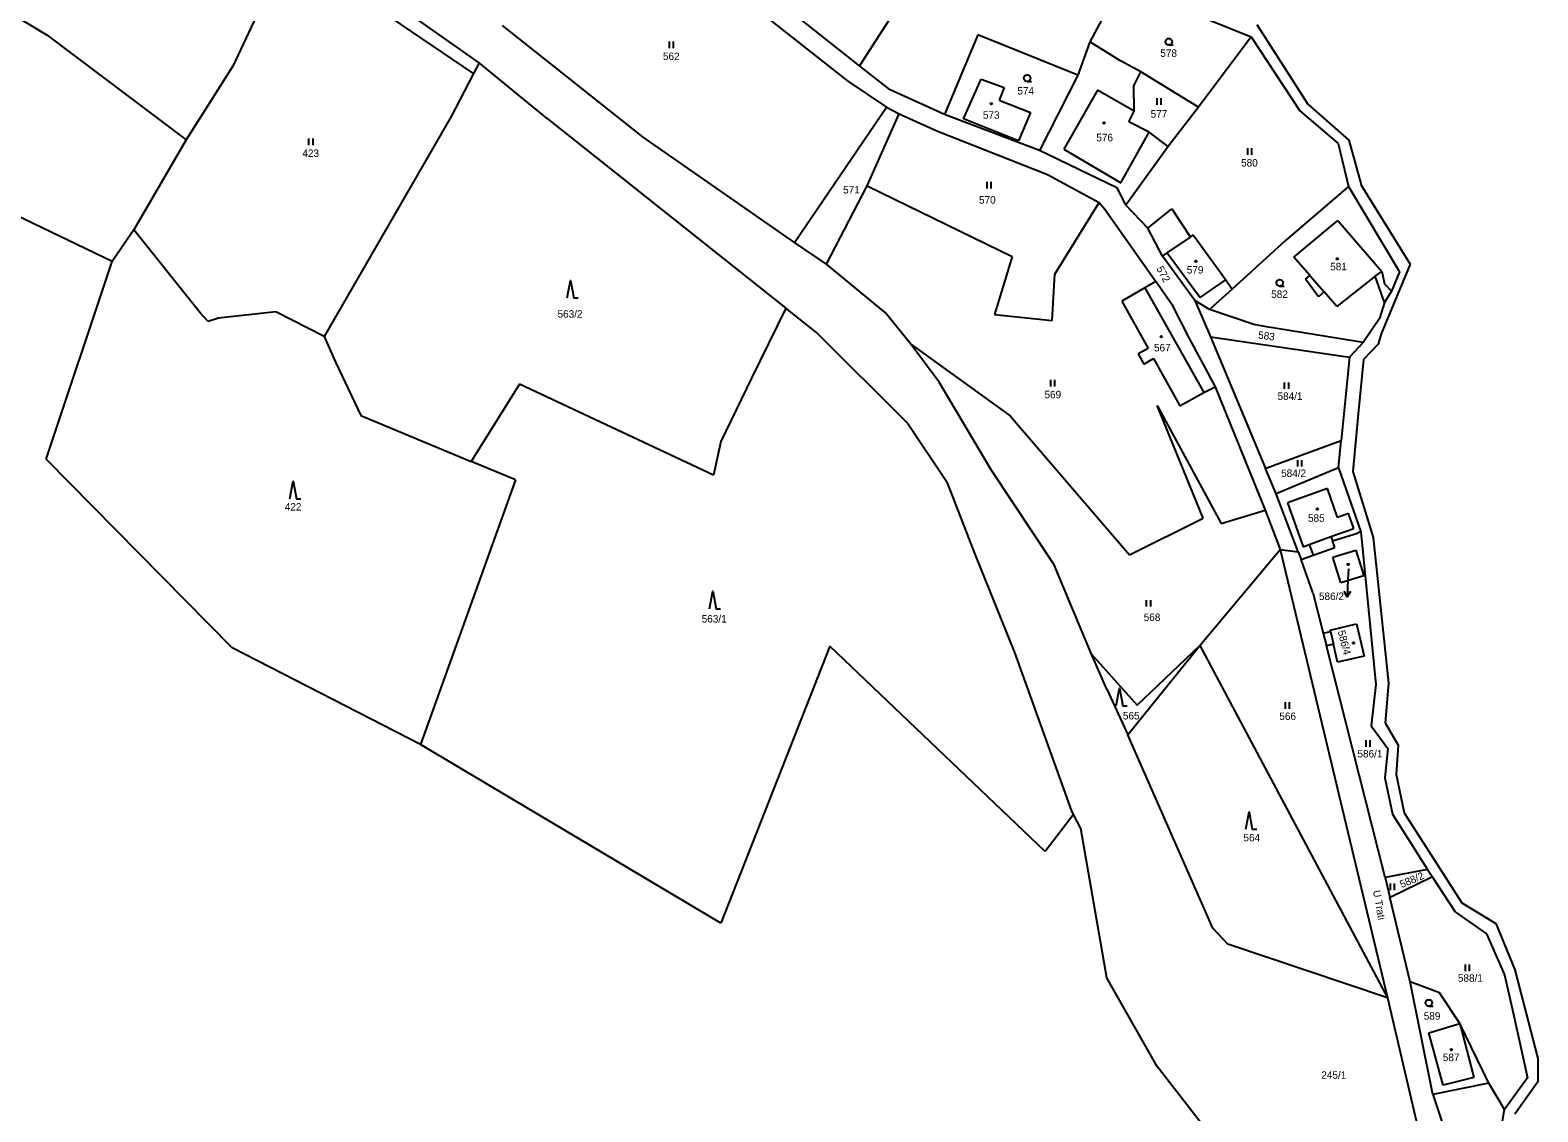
# Model space of a CAD drawing. Extents: x -670359 to -668019, y -978807 to -976674.
# Drawn here: x -668397.5 to -668054.3, y -977118.7 to -976872.6 of the extents above; entities that cross this region are included whole.
import ezdxf

# ---------------------------------------------------------------- set-up
doc = ezdxf.new("R2010")
doc.units = 0
for name, color, linetype in [('Hranice kat_území', 7, 'Continuous'), ('Hranice parcel', 7, 'Continuous'), ('Parcelní čísla', 7, 'Continuous'), ('Pop  PČ popisy', 7, 'Continuous'), ('Vnitřní kresba', 7, 'Continuous'), ('Značky budov', 7, 'Continuous'), ('Značky kultur', 7, 'Continuous')]:
    doc.layers.add(name, color=color, linetype=linetype)

msp = doc.modelspace()

# ---------------------------------------------------------------- linework, layer by layer
at = {"layer": 'Hranice kat_území'}
for points in [[(-668118.31, -976871.28), (-668106.7, -976889.43)], [(-668106.7, -976889.43), (-668097.38, -976897.61)], [(-668097.38, -976897.61), (-668094.62, -976907.44)], [(-668094.62, -976907.44), (-668094.51, -976907.84)], [(-668094.51, -976907.84), (-668083.41, -976925.8)], [(-668083.41, -976925.8), (-668090.01, -976941.64)], [(-668090.68, -976944.04), (-668094.01, -976947.5)], [(-668090.01, -976941.64), (-668090.68, -976944.04)], [(-668094.01, -976947.5), (-668095.21, -976959.84)], [(-668095.21, -976959.84), (-668096.48, -976972.99)], [(-668096.48, -976972.99), (-668091.81, -976988.02)], [(-668091.81, -976988.02), (-668088.35, -977021.12)], [(-668088.35, -977021.12), (-668089.07, -977030.21)], [(-668089.07, -977030.21), (-668086.11, -977035.28)], [(-668086.11, -977035.28), (-668086.61, -977041.93)], [(-668086.61, -977041.93), (-668084.79, -977050.67)], [(-668084.79, -977050.67), (-668071.65, -977071.15)], [(-668071.65, -977071.15), (-668063.91, -977075.8)], [(-668063.91, -977075.8), (-668059.56, -977086.35)], [(-668059.56, -977086.35), (-668054.36, -977106.58)], [(-668054.36, -977106.58), (-668054.33, -977111.87)], [(-668054.33, -977111.87), (-668059.6, -977119.25)]]:
    msp.add_lwpolyline(points, dxfattribs=at)
at = {"layer": 'Hranice parcel'}
for points in [[(-668182.88, -976840.49), (-668208.77, -976880.71)], [(-668255.57, -976849.35), (-668211.38, -976884.21)], [(-668296.59, -976882.46), (-668338.97, -976853.68)], [(-668295.33, -976879.99), (-668327.45, -976857.34)], [(-668208.77, -976880.71), (-668236.32, -976858.8)], [(-668148.6, -976860.72), (-668156.29, -976875.26)], [(-668344.16, -976865.34), (-668351.37, -976880.76)], [(-668402.03, -976868.63), (-668393.67, -976873.69)], [(-668138.39, -976866.51), (-668119.61, -976874.06)], [(-668258.01, -976896.92), (-668290.02, -976871.49)], [(-668393.67, -976873.69), (-668361.98, -976897.5)], [(-668181.83, -976873.65), (-668189.39, -976891.76)], [(-668159.03, -976882.8), (-668181.83, -976873.65)], [(-668156.29, -976875.26), (-668159.03, -976882.8)], [(-668149.31, -976879.58), (-668156.29, -976875.26)], [(-668119.61, -976874.06), (-668131.6, -976890.08)], [(-668119.61, -976874.06), (-668108.48, -976890.91)], [(-668351.37, -976880.76), (-668361.98, -976897.5)], [(-668296.59, -976882.46), (-668301.67, -976892.18)], [(-668295.33, -976879.99), (-668296.59, -976882.46)], [(-668279.85, -976892.69), (-668295.33, -976879.99)], [(-668201.75, -976886.16), (-668208.77, -976880.71)], [(-668159.03, -976882.8), (-668167.74, -976899.94)], [(-668144.69, -976882.07), (-668149.31, -976879.58)], [(-668146.29, -976885.22), (-668144.69, -976882.07)], [(-668131.6, -976890.08), (-668144.69, -976882.07)], [(-668211.38, -976884.21), (-668202.61, -976890.11)], [(-668189.39, -976891.76), (-668201.75, -976886.16)], [(-668185.1, -976892.75), (-668181.07, -976883.71)], [(-668181.07, -976883.71), (-668175.79, -976885.64)], [(-668175.79, -976885.64), (-668176.94, -976888.49)], [(-668146.23, -976891), (-668146.29, -976885.22)], [(-668176.94, -976888.49), (-668169.8, -976891.27)], [(-668301.67, -976892.18), (-668330.62, -976942.26)], [(-668279.85, -976892.69), (-668225.5, -976935.79)], [(-668223.56, -976920.92), (-668202.61, -976890.11)], [(-668206.98, -976907.96), (-668199.72, -976891.57)], [(-668202.61, -976890.11), (-668199.72, -976891.57)], [(-668199.72, -976891.57), (-668191.17, -976895.49)], [(-668167.74, -976899.94), (-668189.39, -976891.76)], [(-668172.57, -976897.76), (-668185.1, -976892.75)], [(-668169.8, -976891.27), (-668172.57, -976897.76)], [(-668147.42, -976893.46), (-668146.23, -976891)], [(-668131.6, -976890.08), (-668138.45, -976899.02)], [(-668108.48, -976890.91), (-668099.79, -976898.35)], [(-668191.17, -976895.49), (-668165.95, -976905.42)], [(-668142.82, -976895.79), (-668147.42, -976893.46)], [(-668138.45, -976899.02), (-668142.82, -976895.79)], [(-668361.98, -976897.5), (-668373.88, -976918)], [(-668223.56, -976920.92), (-668258.01, -976896.92)], [(-668149.99, -976908.54), (-668167.74, -976899.94)], [(-668138.45, -976899.02), (-668148.14, -976912.37)], [(-668099.79, -976898.35), (-668097.46, -976908.16)], [(-668165.95, -976905.42), (-668154.15, -976911.81)], [(-668378.82, -976925.21), (-668414.9, -976907.91)], [(-668216.27, -976925.81), (-668206.98, -976907.96)], [(-668206.98, -976907.96), (-668174.02, -976924.07)], [(-668148.14, -976912.37), (-668149.99, -976908.54)], [(-668097.46, -976908.16), (-668111.87, -976920.52)], [(-668097.46, -976908.16), (-668085.8, -976927.59)], [(-668164.25, -976928.09), (-668154.15, -976911.81)], [(-668154.15, -976911.81), (-668152.87, -976913.28)], [(-668152.87, -976913.28), (-668141.32, -976929.77)], [(-668143.14, -976917.63), (-668148.14, -976912.37)], [(-668109.91, -976924.21), (-668099.85, -976915.9)], [(-668099.85, -976915.9), (-668089.84, -976927.46)], [(-668373.88, -976918), (-668378.82, -976925.21)], [(-668358.81, -976936.91), (-668373.88, -976918)], [(-668139.74, -976924), (-668143.14, -976917.63)], [(-668138.68, -976923.27), (-668133.43, -976919.65)], [(-668133.43, -976919.65), (-668132.75, -976919.17)], [(-668132.75, -976919.17), (-668125.38, -976929.41)], [(-668111.87, -976920.52), (-668123.89, -976931.47)], [(-668216.27, -976925.81), (-668223.56, -976920.92)], [(-668174.02, -976924.07), (-668178, -976937.29)], [(-668139.74, -976924), (-668138.68, -976923.27)], [(-668132.44, -976934.11), (-668139.74, -976924)], [(-668393.9, -976970.19), (-668378.82, -976925.21)], [(-668202.93, -976936.82), (-668216.27, -976925.81)], [(-668106.25, -976928.4), (-668109.91, -976924.21)], [(-668089.84, -976927.46), (-668089.21, -976930.29)], [(-668164.89, -976938.62), (-668164.25, -976928.09)], [(-668141.32, -976929.77), (-668143.82, -976931.22)], [(-668137.66, -976934.99), (-668141.32, -976929.77)], [(-668125.38, -976929.41), (-668123.89, -976931.47)], [(-668107.2, -976929.23), (-668106.25, -976928.4)], [(-668104.27, -976933.27), (-668107.2, -976929.23)], [(-668091.33, -976928.58), (-668100.09, -976935.47)], [(-668089.24, -976934.55), (-668091.33, -976928.58)], [(-668089.21, -976930.29), (-668087.66, -976931.97)], [(-668085.8, -976927.59), (-668087.66, -976931.97)], [(-668143.82, -976931.22), (-668149.03, -976934.24)], [(-668149.03, -976934.24), (-668143.06, -976944.99)], [(-668129.04, -976936.16), (-668132.44, -976934.11)], [(-668132.44, -976934.11), (-668128.83, -976942.33)], [(-668123.89, -976931.47), (-668129.04, -976936.16)], [(-668102.99, -976932.14), (-668104.27, -976933.27)], [(-668100.09, -976935.47), (-668102.99, -976932.14)], [(-668087.66, -976931.97), (-668089.24, -976934.55)], [(-668356.99, -976938.89), (-668358.81, -976936.91)], [(-668341.6, -976936.68), (-668354.66, -976938.07)], [(-668330.62, -976942.26), (-668341.6, -976936.68)], [(-668225.5, -976935.79), (-668233.35, -976951.76)], [(-668218.49, -976941.35), (-668225.5, -976935.79)], [(-668197.09, -976944), (-668202.93, -976936.82)], [(-668178, -976937.29), (-668164.89, -976938.62)], [(-668137.66, -976934.99), (-668133.8, -976942.54)], [(-668118.98, -976939.51), (-668129.04, -976936.16)], [(-668089.24, -976934.55), (-668090.38, -976938.14)], [(-668354.66, -976938.07), (-668356.99, -976938.89)], [(-668116.1, -976940.08), (-668118.98, -976939.51)], [(-668094.07, -976943.6), (-668116.1, -976940.08)], [(-668090.38, -976938.14), (-668094.07, -976943.6)], [(-668330.62, -976942.26), (-668327.97, -976948.26)], [(-668197.75, -976962.08), (-668218.49, -976941.35)], [(-668197.09, -976944), (-668174.41, -976960.32)], [(-668190.61, -976952.64), (-668197.09, -976944)], [(-668133.8, -976942.54), (-668127.77, -976953.72)], [(-668128.83, -976942.33), (-668097.21, -976946.95)], [(-668128.83, -976942.33), (-668116.3, -976972.3)], [(-668094.07, -976943.6), (-668097.21, -976946.95)], [(-668143.06, -976944.99), (-668145.33, -976946.25)], [(-668145.33, -976946.25), (-668144.05, -976948.57)], [(-668144.05, -976948.57), (-668141.78, -976947.31)], [(-668141.78, -976947.31), (-668135.84, -976958.02)], [(-668097.21, -976946.95), (-668099.09, -976965.9)], [(-668327.97, -976948.26), (-668322.25, -976960.28)], [(-668286.1, -976953.13), (-668297.1, -976970.69)], [(-668242, -976973.81), (-668286.1, -976953.13)], [(-668233.35, -976951.76), (-668240.31, -976966.2)], [(-668178.73, -976972.61), (-668190.61, -976952.64)], [(-668135.84, -976958.02), (-668130.38, -976954.99)], [(-668130.38, -976954.99), (-668127.77, -976953.72)], [(-668127.77, -976953.72), (-668116.39, -976981.79)], [(-668130.53, -976983.63), (-668141.01, -976957.95)], [(-668141.01, -976957.95), (-668126.38, -976984.79)], [(-668322.25, -976960.28), (-668297.1, -976970.69)], [(-668174.41, -976960.32), (-668147.28, -976991.94)], [(-668197.75, -976962.08), (-668188.67, -976975.54)], [(-668240.31, -976966.2), (-668242, -976973.81)], [(-668116.01, -976972.19), (-668101.39, -976966.76)], [(-668101.39, -976966.76), (-668099.09, -976965.9)], [(-668099.71, -976972.13), (-668099.09, -976965.9)], [(-668351.54, -977013.14), (-668393.9, -976970.19)], [(-668287.03, -976974.86), (-668297.1, -976970.69)], [(-668116.3, -976972.3), (-668116.01, -976972.19)], [(-668099.71, -976972.13), (-668113.89, -976978.07)], [(-668099.71, -976972.13), (-668094.61, -976986.71)], [(-668287.03, -976974.86), (-668308.69, -977035.11)], [(-668182.44, -976991.78), (-668188.67, -976975.54)], [(-668164.42, -976994.25), (-668178.73, -976972.61)], [(-668113.89, -976978.07), (-668116.3, -976972.3)], [(-668108.86, -976991.29), (-668113.89, -976978.07)], [(-668126.38, -976984.79), (-668116.39, -976981.79)], [(-668116.39, -976981.79), (-668113.02, -976990.77)], [(-668147.28, -976991.94), (-668130.53, -976983.63)], [(-668101.07, -976988.75), (-668095.38, -976987.03)], [(-668100.52, -976990.27), (-668101.07, -976988.75)], [(-668094.61, -976986.71), (-668095.38, -976987.03)], [(-668094.61, -976986.71), (-668091.22, -977021.43)], [(-668173.41, -977014.18), (-668182.44, -976991.78)], [(-668131.25, -977012.55), (-668113.02, -976990.77)], [(-668113.02, -976990.77), (-668088.54, -977092.78)], [(-668108.86, -976991.29), (-668108.24, -976993)], [(-668108.24, -976993), (-668105.48, -976992.03)], [(-668105.48, -976992.03), (-668100.52, -976990.27)], [(-668101.03, -976992.49), (-668095.77, -976990.88)], [(-668099.18, -976998.36), (-668101.03, -976992.49)], [(-668095.77, -976990.88), (-668093.93, -976996.72)], [(-668155.96, -977014.59), (-668164.42, -976994.25)], [(-668105.53, -977000.51), (-668108.24, -976993)], [(-668093.93, -976996.72), (-668099.18, -976998.36)], [(-668105.53, -977000.51), (-668103.19, -977009.76)], [(-668103.19, -977009.76), (-668101.54, -977009.38)], [(-668103.19, -977009.76), (-668102.46, -977012.65)], [(-668101.6, -977009.1), (-668095.59, -977007.66)], [(-668101.54, -977009.38), (-668101.6, -977009.1)], [(-668095.59, -977007.66), (-668093.9, -977014.99)], [(-668308.69, -977035.11), (-668351.54, -977013.14)], [(-668215.51, -977012.75), (-668240.29, -977075.78)], [(-668166.46, -977059.49), (-668215.51, -977012.75)], [(-668147.47, -977032.71), (-668131.25, -977012.55)], [(-668145.54, -977026.19), (-668131.25, -977012.55)], [(-668131.25, -977012.55), (-668088.54, -977092.78)], [(-668100.87, -977012.29), (-668102.46, -977012.65)], [(-668089.1, -977065.37), (-668102.46, -977012.65)], [(-668099.95, -977016.37), (-668100.87, -977012.29)], [(-668160.5, -977050.05), (-668173.41, -977014.18)], [(-668152.46, -977022.5), (-668155.96, -977014.59)], [(-668155.96, -977014.59), (-668145.54, -977026.19)], [(-668093.9, -977014.99), (-668099.95, -977016.37)], [(-668152.46, -977022.5), (-668147.65, -977032.93)], [(-668091.22, -977021.43), (-668092.3, -977030.88)], [(-668147.65, -977032.93), (-668147.47, -977032.71)], [(-668128.29, -977076.89), (-668147.65, -977032.93)], [(-668092.3, -977030.88), (-668088.45, -977036.02)], [(-668240.29, -977075.78), (-668308.69, -977035.11)], [(-668088.45, -977036.02), (-668089.19, -977042.69)], [(-668089.19, -977042.69), (-668087.42, -977050.95)], [(-668160.03, -977051.07), (-668166.46, -977059.49)], [(-668160.03, -977051.07), (-668160.5, -977050.05)], [(-668158.33, -977054.19), (-668160.03, -977051.07)], [(-668087.42, -977050.95), (-668079.47, -977063.54)], [(-668152.45, -977088.21), (-668158.33, -977054.19)], [(-668079.47, -977063.54), (-668089.1, -977065.37)], [(-668079.47, -977063.54), (-668078.4, -977065.16)], [(-668089.1, -977065.37), (-668088.02, -977069.84)], [(-668088.02, -977069.84), (-668087.66, -977069.66), (-668078.77, -977065.34), (-668078.4, -977065.16)], [(-668073.04, -977073.23), (-668078.4, -977065.16)], [(-668083.37, -977089.12), (-668088.02, -977069.84)], [(-668073.04, -977073.23), (-668065.98, -977078.19)], [(-668124.87, -977080.54), (-668128.29, -977076.89)], [(-668065.98, -977078.19), (-668061.93, -977087.49)], [(-668088.54, -977092.78), (-668124.87, -977080.54)], [(-668140.99, -977108.38), (-668152.45, -977088.21)], [(-668061.93, -977087.49), (-668059.96, -977096.13)], [(-668076.7, -977091.65), (-668083.37, -977089.12)], [(-668078.22, -977114.75), (-668083.37, -977089.12)], [(-668072.1, -977098.56), (-668076.7, -977091.65)], [(-668088.54, -977092.78), (-668077.68, -977139.18)], [(-668079.12, -977100.68), (-668072.1, -977098.56)], [(-668065.52, -977112.16), (-668072.1, -977098.56)], [(-668072.1, -977098.56), (-668068.93, -977110.85)], [(-668059.96, -977096.13), (-668056.68, -977110.99)], [(-668075.91, -977112.64), (-668079.12, -977100.68)], [(-668123.06, -977131.42), (-668140.99, -977108.38)], [(-668065.52, -977112.16), (-668078.22, -977114.75)], [(-668068.93, -977110.85), (-668075.91, -977112.64)], [(-668061.89, -977118.13), (-668065.52, -977112.16)], [(-668056.68, -977110.99), (-668061.89, -977118.13)], [(-668078.22, -977114.75), (-668072.32, -977132.41)], [(-668063.71, -977128.95), (-668061.89, -977118.13)]]:
    msp.add_lwpolyline(points, dxfattribs=at)
at = {"layer": 'Parcelní čísla'}
for p, q in [((-668097.44, -976995.12), (-668097.56, -976997.53)), ((-668096.95, -977000.26), (-668097.76, -977001.53))]:
    msp.add_line(p, q, dxfattribs=at)
msp.add_lwpolyline([(-668097.56, -976997.53), (-668097.76, -977001.53), (-668098.44, -977000.19)], dxfattribs=at)
at = {"layer": 'Vnitřní kresba'}
for points in [[(-668154.55, -976886.26), (-668162.22, -976899.63)], [(-668146.23, -976891), (-668154.55, -976886.26)], [(-668149.24, -976907.34), (-668142.82, -976895.79)], [(-668162.22, -976899.63), (-668149.24, -976907.34)], [(-668143.14, -976917.63), (-668137.65, -976913.26)], [(-668137.65, -976913.26), (-668133.43, -976919.65)], [(-668138.68, -976923.27), (-668131.19, -976933.41)], [(-668091.33, -976928.58), (-668089.84, -976927.46)], [(-668131.19, -976933.41), (-668125.38, -976929.41)], [(-668106.25, -976928.4), (-668102.99, -976932.14)], [(-668143.82, -976931.22), (-668130.38, -976954.99)], [(-668102.23, -976976.89), (-668111.32, -976980.14)], [(-668099.9, -976983.45), (-668102.23, -976976.89)], [(-668111.32, -976980.14), (-668107.78, -976990.1)], [(-668097.43, -976982.57), (-668099.9, -976983.45)], [(-668096.23, -976985.93), (-668097.43, -976982.57)], [(-668106.37, -976989.59), (-668101.42, -976987.8)], [(-668101.42, -976987.8), (-668096.23, -976985.93)], [(-668101.42, -976987.8), (-668101.07, -976988.75)], [(-668113.02, -976990.77), (-668108.86, -976991.29)], [(-668107.78, -976990.1), (-668106.37, -976989.59)], [(-668106.37, -976989.59), (-668105.48, -976992.03)], [(-668101.54, -977009.38), (-668100.87, -977012.29)]]:
    msp.add_lwpolyline(points, dxfattribs=at)
at = {"layer": 'Značky budov'}
for centre in [(-668178.73, -976889.32), (-668153.06, -976893.71), (-668132.18, -976925.19), (-668099.99, -976924.61), (-668140.02, -976942.31), (-668104.53, -976981.52), (-668097.51, -976994.14), (-668096.29, -977012.03), (-668074.04, -977104.55)]:
    msp.add_circle(centre, 0.175, dxfattribs=at)
at = {"layer": 'Značky kultur'}
for p, q in [((-668252.05, -976875.17), (-668252.05, -976876.67)), ((-668251.05, -976876.67), (-668251.05, -976875.17)), ((-668138.33, -976875.94), (-668137.33, -976875.94)), ((-668170.57, -976884.27), (-668169.57, -976884.27)), ((-668141.04, -976888.03), (-668141.04, -976889.53)), ((-668140.04, -976889.53), (-668140.04, -976888.03)), ((-668334.13, -976897.21), (-668334.13, -976898.71)), ((-668333.13, -976898.71), (-668333.13, -976897.21)), ((-668120.45, -976899.4), (-668120.45, -976900.9)), ((-668119.45, -976900.9), (-668119.45, -976899.4)), ((-668179.74, -976907.11), (-668179.74, -976908.61)), ((-668178.74, -976908.61), (-668178.74, -976907.11)), ((-668113.1, -976930.8), (-668112.1, -976930.8)), ((-668165.24, -976952.13), (-668165.24, -976953.63)), ((-668164.24, -976953.63), (-668164.24, -976952.13)), ((-668112.04, -976952.71), (-668112.04, -976954.21)), ((-668111.04, -976954.21), (-668111.04, -976952.71)), ((-668109.04, -976970.38), (-668109.04, -976971.88)), ((-668108.04, -976971.88), (-668108.04, -976970.38)), ((-668143.45, -977002.24), (-668143.45, -977003.74)), ((-668142.45, -977003.74), (-668142.45, -977002.24)), ((-668111.85, -977025.49), (-668111.85, -977026.99)), ((-668110.85, -977026.99), (-668110.85, -977025.49)), ((-668093.48, -977034.14), (-668093.48, -977035.64)), ((-668092.48, -977035.64), (-668092.48, -977034.14)), ((-668087.96, -977066.72), (-668087.96, -977068.22)), ((-668086.96, -977068.22), (-668086.96, -977066.72)), ((-668070.88, -977085.16), (-668070.88, -977086.66)), ((-668069.88, -977086.66), (-668069.88, -977085.16)), ((-668079.14, -977094.67), (-668078.14, -977094.67))]:
    msp.add_line(p, q, dxfattribs=at)
for points in [[(-668275.29, -976933.5), (-668274.54, -976929.5), (-668273.79, -976933.5), (-668272.79, -976933.5)], [(-668338.38, -976979.18), (-668337.63, -976975.18), (-668336.88, -976979.18), (-668335.88, -976979.18)], [(-668242.87, -977004.23), (-668242.12, -977000.23), (-668241.37, -977004.23), (-668240.37, -977004.23)], [(-668150.28, -977026.29), (-668149.53, -977022.29), (-668148.78, -977026.29), (-668147.78, -977026.29)], [(-668120.82, -977054.41), (-668120.07, -977050.41), (-668119.32, -977054.41), (-668118.32, -977054.41)]]:
    msp.add_lwpolyline(points, dxfattribs=at)
for centre, radius in [((-668138.33, -976875.19), 0.75), ((-668170.57, -976883.52), 0.75), ((-668178.73, -976889.32), 0.175), ((-668153.06, -976893.71), 0.175), ((-668132.18, -976925.19), 0.175), ((-668099.99, -976924.61), 0.175), ((-668113.1, -976930.05), 0.75), ((-668140.02, -976942.31), 0.175), ((-668104.53, -976981.52), 0.175), ((-668097.51, -976994.14), 0.175), ((-668096.29, -977012.03), 0.175), ((-668079.14, -977093.92), 0.75), ((-668074.04, -977104.55), 0.175)]:
    msp.add_circle(centre, radius, dxfattribs=at)

# ---------------------------------------------------------------- texts
at = {"layer": 'Parcelní čísla'}
for s, height, p in [('562', 1.7, (-668253.48, -976879.37)), ('578', 1.7, (-668140.26, -976878.64)), ('574', 1.7, (-668172.8, -976887.22)), ('573', 1.7, (-668180.65, -976892.72)), ('577', 1.7, (-668142.47, -976892.47)), ('576', 1.7, (-668154.83, -976897.85)), ('423', 1.7, (-668335.56, -976901.41)), ('580', 1.7, (-668121.88, -976903.6)), ('571', 1.7, (-668212.47, -976909.73)), ('570', 1.7, (-668181.53, -976912.04)), ('579', 1.7, (-668134.24, -976927.95)), ('581', 1.7, (-668101.6, -976927.21)), ('582', 1.7, (-668115.03, -976933.5)), ('563/2', 1.7, (-668277.47, -976937.99)), ('567', 1.7, (-668141.7, -976945.67)), ('569', 1.7, (-668166.63, -976956.33)), ('584/1', 1.7, (-668113.58, -976956.7)), ('584/2', 1.7, (-668112.77, -976974.24)), ('422', 1.7, (-668339.56, -976981.88)), ('585', 1.7, (-668106.65, -976984.43)), ('586/2', 0.1, (-668097.44, -976995.12)), ('586/2', 1.7, (-668104.15, -977002.23)), ('563/1', 1.7, (-668244.66, -977007.36)), ('568', 1.7, (-668144.04, -977007.01)), ('565', 1.7, (-668148.77, -977029.41)), ('566', 1.7, (-668113.17, -977029.53)), ('586/1', 1.7, (-668095.39, -977038.05)), ('564', 1.7, (-668121.34, -977057.14)), ('588/1', 1.7, (-668072.53, -977089.09)), ('589', 1.7, (-668080.3, -977097.73)), ('587', 1.7, (-668075.97, -977107.15)), ('245/1', 1.7, (-668103.62, -977111.16))]:
    msp.add_text(s, height=height, dxfattribs=at).set_placement(p)
for s, rotation, p in [('572', 298.6707, (-668141.22, -976926.83)), ('583', 352.3651, (-668118.09, -976942.72)), ('586/4', 284.3493, (-668099.9, -977009.36)), ('588/2', 22.7782, (-668085.32, -977067.8))]:
    msp.add_text(s, height=1.7, rotation=rotation, dxfattribs=at).set_placement(p)
at = {"layer": 'Pop  PČ popisy'}
msp.add_text('U Trati', height=1.7, rotation=280.1621, dxfattribs=at).set_placement((-668091.87, -977068.42))

doc.saveas('drawing.dxf')
